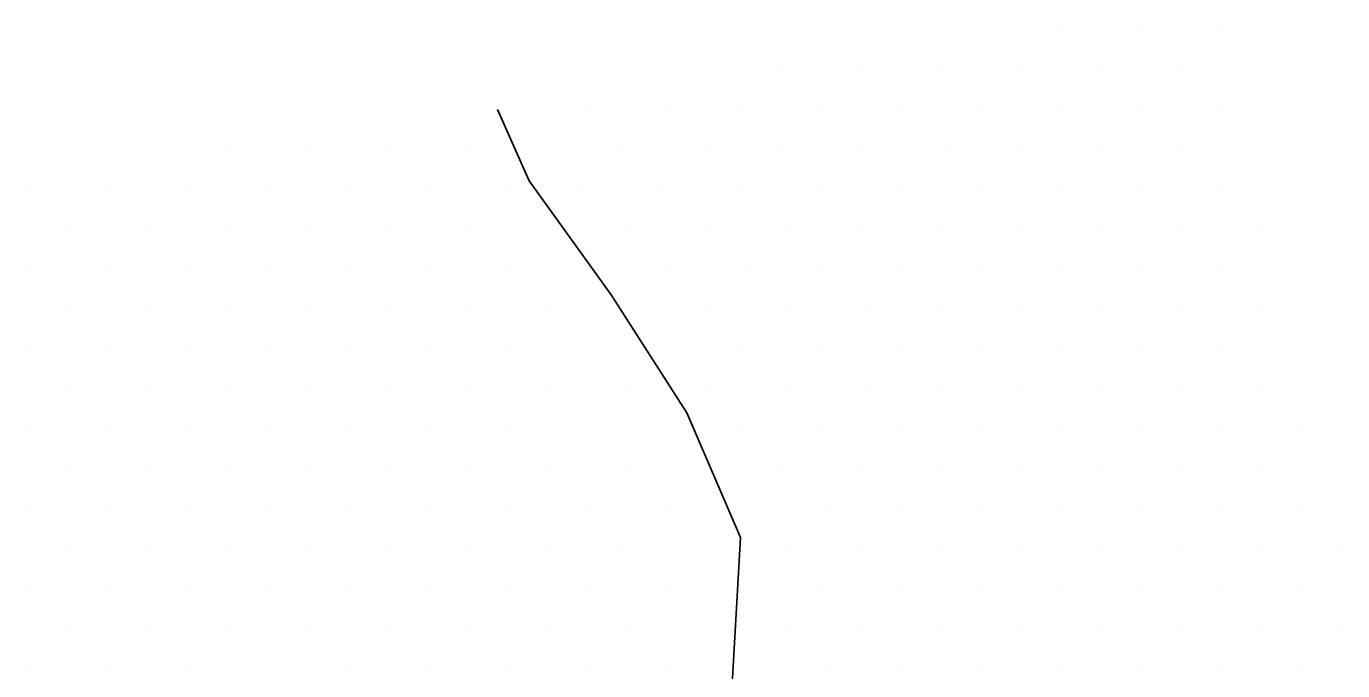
# Model space of a CAD drawing. Extents: x 1602514 to 1609837, y 863887 to 871157.
# Drawn here: x 1605240.8 to 1605474.1, y 869282.2 to 869396.4 of the extents above; entities that cross this region are included whole.
import ezdxf

# ---------------------------------------------------------------- set-up
doc = ezdxf.new("R2010")
doc.units = 0
doc.layers.add('Survey-Flow line', color=7, linetype='Continuous')
doc.layers.add('Survey-Spot dirt', color=7, linetype='Continuous')

msp = doc.modelspace()

# ---------------------------------------------------------------- linework, layer by layer
at = {"layer": 'Survey-Flow line'}
msp.add_lwpolyline([(1605324.27, 869381.67), (1605329.93, 869369.02), (1605344.42, 869348.82), (1605357.88, 869327.89), (1605367.36, 869305.79), (1605365.94, 869280.84), (1605369.3, 869256.34), (1605378.28, 869232.49), (1605381.82, 869207.86), (1605380.74, 869182.56), (1605389.84, 869159.55), (1605390.65, 869133.59), (1605392.23, 869107.9), (1605409.42, 869087.39), (1605410.83, 869063.3), (1605410.86, 869038.21), (1605399.03, 869014.2), (1605388.19, 868990.62), (1605385.38, 868965.82), (1605397.37, 868939.25), (1605404.51, 868913.26), (1605414.87, 868886.89), (1605441.61, 868854.57), (1605472.47, 868823)], dxfattribs=at)
msp.add_lwpolyline([(1605324.27, 869381.67), (1605329.93, 869369.02), (1605344.42, 869348.82), (1605357.88, 869327.89), (1605367.36, 869305.79), (1605365.94, 869280.84), (1605369.3, 869256.34), (1605378.28, 869232.49), (1605381.82, 869207.86), (1605380.74, 869182.56), (1605389.84, 869159.55), (1605390.65, 869133.59), (1605392.23, 869107.9), (1605409.42, 869087.39), (1605410.83, 869063.3), (1605410.86, 869038.21), (1605399.03, 869014.2), (1605388.19, 868990.62), (1605385.38, 868965.82), (1605397.37, 868939.25), (1605404.51, 868913.26), (1605414.87, 868886.89), (1605441.61, 868854.57), (1605472.47, 868823)], dxfattribs=at)
at = {"layer": 'Survey-Spot dirt'}
for p, q in [((1605424.73, 869395.92), (1605424.73, 869395.92)), ((1605424.73, 869395.92), (1605424.73, 869395.92)), ((1605438.68, 869396.04), (1605438.68, 869396.04)), ((1605438.68, 869396.04), (1605438.68, 869396.04)), ((1605452.4, 869396.39), (1605452.4, 869396.39)), ((1605452.4, 869396.39), (1605452.4, 869396.39)), ((1605375.05, 869388.98), (1605375.05, 869388.98)), ((1605375.05, 869388.98), (1605375.05, 869388.98)), ((1605389.13, 869388.97), (1605389.13, 869388.97)), ((1605389.13, 869388.97), (1605389.13, 869388.97)), ((1605403.27, 869389.12), (1605403.27, 869389.12)), ((1605403.27, 869389.12), (1605403.27, 869389.12)), ((1605417.48, 869389.05), (1605417.48, 869389.05)), ((1605417.48, 869389.05), (1605417.48, 869389.05)), ((1605431.62, 869389.12), (1605431.62, 869389.12)), ((1605431.62, 869389.12), (1605431.62, 869389.12)), ((1605445.53, 869389.24), (1605445.53, 869389.24)), ((1605445.53, 869389.24), (1605445.53, 869389.24)), ((1605339.7, 869382.2), (1605339.7, 869382.2)), ((1605339.7, 869382.2), (1605339.7, 869382.2)), ((1605353.89, 869382.09), (1605353.89, 869382.09)), ((1605353.89, 869382.09), (1605353.89, 869382.09)), ((1605367.92, 869382.2), (1605367.92, 869382.2)), ((1605367.92, 869382.2), (1605367.92, 869382.2)), ((1605382.11, 869382.05), (1605382.11, 869382.05)), ((1605382.11, 869382.05), (1605382.11, 869382.05)), ((1605396.19, 869382.17), (1605396.19, 869382.17)), ((1605396.19, 869382.17), (1605396.19, 869382.17)), ((1605410.28, 869381.95), (1605410.28, 869381.95)), ((1605410.28, 869381.95), (1605410.28, 869381.95)), ((1605424.52, 869382.14), (1605424.52, 869382.14)), ((1605424.52, 869382.14), (1605424.52, 869382.14)), ((1605438.56, 869381.95), (1605438.56, 869381.95)), ((1605438.56, 869381.95), (1605438.56, 869381.95)), ((1605452.68, 869382.17), (1605452.68, 869382.17)), ((1605452.68, 869382.17), (1605452.68, 869382.17)), ((1605276.05, 869375.05), (1605276.05, 869375.05)), ((1605276.05, 869375.05), (1605276.05, 869375.05)), ((1605290.46, 869375.09), (1605290.46, 869375.09)), ((1605290.46, 869375.09), (1605290.46, 869375.09)), ((1605304.52, 869375.04), (1605304.52, 869375.04)), ((1605304.52, 869375.04), (1605304.52, 869375.04)), ((1605318.78, 869375.09), (1605318.78, 869375.09)), ((1605318.78, 869375.09), (1605318.78, 869375.09)), ((1605346.55, 869375.17), (1605346.55, 869375.17)), ((1605346.55, 869375.17), (1605346.55, 869375.17)), ((1605360.94, 869375.2), (1605360.94, 869375.2)), ((1605360.94, 869375.2), (1605360.94, 869375.2)), ((1605375.05, 869374.85), (1605375.05, 869374.85)), ((1605375.05, 869374.85), (1605375.05, 869374.85)), ((1605389.14, 869375.02), (1605389.14, 869375.02)), ((1605389.14, 869375.02), (1605389.14, 869375.02)), ((1605403.51, 869375), (1605403.51, 869375)), ((1605403.51, 869375), (1605403.51, 869375)), ((1605417.37, 869375.02), (1605417.37, 869375.02)), ((1605417.37, 869375.02), (1605417.37, 869375.02)), ((1605431.69, 869375), (1605431.69, 869375)), ((1605431.69, 869375), (1605431.69, 869375)), ((1605445.7, 869375.15), (1605445.7, 869375.15)), ((1605445.7, 869375.15), (1605445.7, 869375.15)), ((1605241.04, 869368.16), (1605241.04, 869368.16)), ((1605241.04, 869368.16), (1605241.04, 869368.16)), ((1605255.22, 869367.92), (1605255.22, 869367.92)), ((1605255.22, 869367.92), (1605255.22, 869367.92)), ((1605269.13, 869368), (1605269.13, 869368)), ((1605269.13, 869368), (1605269.13, 869368)), ((1605283.15, 869368.17), (1605283.15, 869368.17)), ((1605283.15, 869368.17), (1605283.15, 869368.17)), ((1605297.41, 869368.13), (1605297.41, 869368.13)), ((1605297.41, 869368.13), (1605297.41, 869368.13)), ((1605311.88, 869368.03), (1605311.88, 869368.03)), ((1605311.88, 869368.03), (1605311.88, 869368.03)), ((1605325.97, 869367.81), (1605325.97, 869367.81)), ((1605325.97, 869367.81), (1605325.97, 869367.81)), ((1605339.62, 869368.13), (1605339.62, 869368.13)), ((1605339.62, 869368.13), (1605339.62, 869368.13)), ((1605353.78, 869367.77), (1605353.78, 869367.77)), ((1605353.78, 869367.77), (1605353.78, 869367.77)), ((1605367.92, 869367.86), (1605367.92, 869367.86)), ((1605367.92, 869367.86), (1605367.92, 869367.86)), ((1605382.08, 869367.93), (1605382.08, 869367.93)), ((1605382.08, 869367.93), (1605382.08, 869367.93)), ((1605396.25, 869368), (1605396.25, 869368)), ((1605396.25, 869368), (1605396.25, 869368)), ((1605410.42, 869368.04), (1605410.42, 869368.04)), ((1605410.42, 869368.04), (1605410.42, 869368.04)), ((1605424.45, 869367.85), (1605424.45, 869367.85)), ((1605424.45, 869367.85), (1605424.45, 869367.85)), ((1605438.65, 869367.91), (1605438.65, 869367.91)), ((1605438.65, 869367.91), (1605438.65, 869367.91)), ((1605452.83, 869367.99), (1605452.83, 869367.99)), ((1605452.83, 869367.99), (1605452.83, 869367.99)), ((1605247.86, 869361.01), (1605247.86, 869361.01)), ((1605247.86, 869361.01), (1605247.86, 869361.01)), ((1605262.04, 869360.76), (1605262.04, 869360.76)), ((1605262.04, 869360.76), (1605262.04, 869360.76)), ((1605276.24, 869360.94), (1605276.24, 869360.94)), ((1605276.24, 869360.94), (1605276.24, 869360.94)), ((1605290.22, 869361.07), (1605290.22, 869361.07)), ((1605290.22, 869361.07), (1605290.22, 869361.07)), ((1605304.52, 869360.99), (1605304.52, 869360.99)), ((1605304.52, 869360.99), (1605304.52, 869360.99)), ((1605318.68, 869360.91), (1605318.68, 869360.91)), ((1605318.68, 869360.91), (1605318.68, 869360.91)), ((1605346.84, 869360.9), (1605346.84, 869360.9)), ((1605346.84, 869360.9), (1605346.84, 869360.9)), ((1605361.03, 869360.87), (1605361.03, 869360.87)), ((1605361.03, 869360.87), (1605361.03, 869360.87)), ((1605375.11, 869360.92), (1605375.11, 869360.92)), ((1605375.11, 869360.92), (1605375.11, 869360.92)), ((1605389.14, 869360.92), (1605389.14, 869360.92)), ((1605389.14, 869360.92), (1605389.14, 869360.92)), ((1605403.34, 869360.92), (1605403.34, 869360.92)), ((1605403.34, 869360.92), (1605403.34, 869360.92)), ((1605417.46, 869360.92), (1605417.46, 869360.92)), ((1605417.46, 869360.92), (1605417.46, 869360.92)), ((1605431.59, 869360.94), (1605431.59, 869360.94)), ((1605431.59, 869360.94), (1605431.59, 869360.94)), ((1605445.66, 869360.9), (1605445.66, 869360.9)), ((1605445.66, 869360.9), (1605445.66, 869360.9)), ((1605459.9, 869360.65), (1605459.9, 869360.65)), ((1605459.9, 869360.65), (1605459.9, 869360.65)), ((1605241.05, 869353.98), (1605241.05, 869353.98)), ((1605241.05, 869353.98), (1605241.05, 869353.98)), ((1605254.89, 869353.8), (1605254.89, 869353.8)), ((1605254.89, 869353.8), (1605254.89, 869353.8)), ((1605269.03, 869353.75), (1605269.03, 869353.75)), ((1605269.03, 869353.75), (1605269.03, 869353.75)), ((1605283.28, 869354.06), (1605283.28, 869354.06)), ((1605283.28, 869354.06), (1605283.28, 869354.06)), ((1605297.38, 869354.11), (1605297.38, 869354.11)), ((1605297.38, 869354.11), (1605297.38, 869354.11)), ((1605311.55, 869354), (1605311.55, 869354)), ((1605311.55, 869354), (1605311.55, 869354)), ((1605325.72, 869353.79), (1605325.72, 869353.79)), ((1605325.72, 869353.79), (1605325.72, 869353.79)), ((1605353.97, 869353.55), (1605353.97, 869353.55)), ((1605353.97, 869353.55), (1605353.97, 869353.55)), ((1605368.23, 869353.59), (1605368.23, 869353.59)), ((1605368.23, 869353.59), (1605368.23, 869353.59)), ((1605382.14, 869353.82), (1605382.14, 869353.82)), ((1605382.14, 869353.82), (1605382.14, 869353.82)), ((1605396.14, 869353.53), (1605396.14, 869353.53)), ((1605396.14, 869353.53), (1605396.14, 869353.53)), ((1605410.42, 869353.95), (1605410.42, 869353.95)), ((1605410.42, 869353.95), (1605410.42, 869353.95)), ((1605424.56, 869353.84), (1605424.56, 869353.84)), ((1605424.56, 869353.84), (1605424.56, 869353.84)), ((1605438.72, 869353.8), (1605438.72, 869353.8)), ((1605438.72, 869353.8), (1605438.72, 869353.8)), ((1605452.89, 869353.67), (1605452.89, 869353.67)), ((1605452.89, 869353.67), (1605452.89, 869353.67)), ((1605247.98, 869346.68), (1605247.98, 869346.68)), ((1605247.98, 869346.68), (1605247.98, 869346.68)), ((1605262.13, 869346.91), (1605262.13, 869346.91)), ((1605262.13, 869346.91), (1605262.13, 869346.91)), ((1605276.31, 869346.59), (1605276.31, 869346.59)), ((1605276.31, 869346.59), (1605276.31, 869346.59)), ((1605290.52, 869346.9), (1605290.52, 869346.9)), ((1605290.52, 869346.9), (1605290.52, 869346.9)), ((1605304.38, 869346.95), (1605304.38, 869346.95)), ((1605304.38, 869346.95), (1605304.38, 869346.95)), ((1605318.65, 869346.59), (1605318.65, 869346.59)), ((1605318.65, 869346.59), (1605318.65, 869346.59)), ((1605332.75, 869346.77), (1605332.75, 869346.77)), ((1605332.75, 869346.77), (1605332.75, 869346.77)), ((1605361.04, 869346.7), (1605361.04, 869346.7)), ((1605361.04, 869346.7), (1605361.04, 869346.7)), ((1605375.13, 869346.73), (1605375.13, 869346.73)), ((1605375.13, 869346.73), (1605375.13, 869346.73)), ((1605389.42, 869346.69), (1605389.42, 869346.69)), ((1605389.42, 869346.69), (1605389.42, 869346.69)), ((1605403.32, 869346.74), (1605403.32, 869346.74)), ((1605403.32, 869346.74), (1605403.32, 869346.74)), ((1605417.38, 869346.62), (1605417.38, 869346.62)), ((1605417.38, 869346.62), (1605417.38, 869346.62)), ((1605431.36, 869346.66), (1605431.36, 869346.66)), ((1605431.36, 869346.66), (1605431.36, 869346.66)), ((1605445.63, 869346.63), (1605445.63, 869346.63)), ((1605445.63, 869346.63), (1605445.63, 869346.63)), ((1605459.98, 869346.89), (1605459.98, 869346.89)), ((1605459.98, 869346.89), (1605459.98, 869346.89)), ((1605240.76, 869339.6), (1605240.76, 869339.6)), ((1605240.76, 869339.6), (1605240.76, 869339.6)), ((1605254.81, 869339.69), (1605254.81, 869339.69)), ((1605254.81, 869339.69), (1605254.81, 869339.69)), ((1605269.25, 869339.57), (1605269.25, 869339.57)), ((1605269.25, 869339.57), (1605269.25, 869339.57)), ((1605283.25, 869339.72), (1605283.25, 869339.72)), ((1605283.25, 869339.72), (1605283.25, 869339.72)), ((1605297.54, 869339.77), (1605297.54, 869339.77)), ((1605297.54, 869339.77), (1605297.54, 869339.77)), ((1605311.6, 869339.81), (1605311.6, 869339.81)), ((1605311.6, 869339.81), (1605311.6, 869339.81)), ((1605325.76, 869339.77), (1605325.76, 869339.77)), ((1605325.76, 869339.77), (1605325.76, 869339.77)), ((1605367.91, 869339.57), (1605367.91, 869339.57)), ((1605367.91, 869339.57), (1605367.91, 869339.57)), ((1605382.01, 869339.73), (1605382.01, 869339.73)), ((1605382.01, 869339.73), (1605382.01, 869339.73)), ((1605396.26, 869339.65), (1605396.26, 869339.65)), ((1605396.26, 869339.65), (1605396.26, 869339.65)), ((1605410.27, 869339.72), (1605410.27, 869339.72)), ((1605410.27, 869339.72), (1605410.27, 869339.72)), ((1605424.53, 869339.61), (1605424.53, 869339.61)), ((1605424.53, 869339.61), (1605424.53, 869339.61)), ((1605438.6, 869339.62), (1605438.6, 869339.62)), ((1605438.6, 869339.62), (1605438.6, 869339.62)), ((1605452.78, 869339.65), (1605452.78, 869339.65)), ((1605452.78, 869339.65), (1605452.78, 869339.65)), ((1605247.93, 869332.7), (1605247.93, 869332.7)), ((1605247.93, 869332.7), (1605247.93, 869332.7)), ((1605262.22, 869332.48), (1605262.22, 869332.48)), ((1605262.22, 869332.48), (1605262.22, 869332.48)), ((1605276.24, 869332.56), (1605276.24, 869332.56)), ((1605276.24, 869332.56), (1605276.24, 869332.56)), ((1605290.38, 869332.62), (1605290.38, 869332.62)), ((1605290.38, 869332.62), (1605290.38, 869332.62)), ((1605304.71, 869332.5), (1605304.71, 869332.5)), ((1605304.71, 869332.5), (1605304.71, 869332.5)), ((1605318.47, 869332.57), (1605318.47, 869332.57)), ((1605318.47, 869332.57), (1605318.47, 869332.57)), ((1605332.68, 869332.69), (1605332.68, 869332.69)), ((1605332.68, 869332.69), (1605332.68, 869332.69)), ((1605347.02, 869332.81), (1605347.02, 869332.81)), ((1605347.02, 869332.81), (1605347.02, 869332.81)), ((1605361, 869332.79), (1605361, 869332.79)), ((1605361, 869332.79), (1605361, 869332.79)), ((1605375.12, 869332.56), (1605375.12, 869332.56)), ((1605375.12, 869332.56), (1605375.12, 869332.56)), ((1605389.33, 869332.56), (1605389.33, 869332.56)), ((1605389.33, 869332.56), (1605389.33, 869332.56)), ((1605403.3, 869332.56), (1605403.3, 869332.56)), ((1605403.3, 869332.56), (1605403.3, 869332.56)), ((1605417.48, 869332.62), (1605417.48, 869332.62)), ((1605417.48, 869332.62), (1605417.48, 869332.62)), ((1605431.55, 869332.47), (1605431.55, 869332.47)), ((1605431.55, 869332.47), (1605431.55, 869332.47)), ((1605445.67, 869332.4), (1605445.67, 869332.4)), ((1605445.67, 869332.4), (1605445.67, 869332.4)), ((1605459.95, 869332.43), (1605459.95, 869332.43)), ((1605459.95, 869332.43), (1605459.95, 869332.43)), ((1605240.97, 869325.46), (1605240.97, 869325.46)), ((1605240.97, 869325.46), (1605240.97, 869325.46)), ((1605255.23, 869325.57), (1605255.23, 869325.57)), ((1605255.23, 869325.57), (1605255.23, 869325.57)), ((1605269.16, 869325.57), (1605269.16, 869325.57)), ((1605269.16, 869325.57), (1605269.16, 869325.57)), ((1605283.19, 869325.59), (1605283.19, 869325.59)), ((1605283.19, 869325.59), (1605283.19, 869325.59)), ((1605297.4, 869325.53), (1605297.4, 869325.53)), ((1605297.4, 869325.53), (1605297.4, 869325.53)), ((1605311.38, 869325.76), (1605311.38, 869325.76)), ((1605311.38, 869325.76), (1605311.38, 869325.76)), ((1605325.61, 869325.57), (1605325.61, 869325.57)), ((1605325.61, 869325.57), (1605325.61, 869325.57)), ((1605367.72, 869325.32), (1605367.72, 869325.32)), ((1605367.72, 869325.32), (1605367.72, 869325.32)), ((1605382.14, 869325.58), (1605382.14, 869325.58)), ((1605382.14, 869325.58), (1605382.14, 869325.58)), ((1605396.25, 869325.6), (1605396.25, 869325.6)), ((1605396.25, 869325.6), (1605396.25, 869325.6)), ((1605410.08, 869325.42), (1605410.08, 869325.42)), ((1605410.08, 869325.42), (1605410.08, 869325.42)), ((1605438.68, 869325.47), (1605438.68, 869325.47)), ((1605438.68, 869325.47), (1605438.68, 869325.47)), ((1605452.75, 869325.57), (1605452.75, 869325.57)), ((1605452.75, 869325.57), (1605452.75, 869325.57)), ((1605466.91, 869325.61), (1605466.91, 869325.61)), ((1605466.91, 869325.61), (1605466.91, 869325.61)), ((1605424.56, 869325.22), (1605424.56, 869325.22)), ((1605424.56, 869325.22), (1605424.56, 869325.22)), ((1605248.02, 869318.38), (1605248.02, 869318.38)), ((1605248.02, 869318.38), (1605248.02, 869318.38)), ((1605262.04, 869318.56), (1605262.04, 869318.56)), ((1605262.04, 869318.56), (1605262.04, 869318.56)), ((1605276.06, 869318.59), (1605276.06, 869318.59)), ((1605276.06, 869318.59), (1605276.06, 869318.59)), ((1605290.4, 869318.45), (1605290.4, 869318.45)), ((1605290.4, 869318.45), (1605290.4, 869318.45)), ((1605304.24, 869318.62), (1605304.24, 869318.62)), ((1605304.24, 869318.62), (1605304.24, 869318.62)), ((1605318.63, 869318.33), (1605318.63, 869318.33)), ((1605318.63, 869318.33), (1605318.63, 869318.33)), ((1605332.77, 869318.43), (1605332.77, 869318.43)), ((1605332.77, 869318.43), (1605332.77, 869318.43)), ((1605346.92, 869318.58), (1605346.92, 869318.58)), ((1605346.92, 869318.58), (1605346.92, 869318.58)), ((1605374.94, 869318.35), (1605374.94, 869318.35)), ((1605374.94, 869318.35), (1605374.94, 869318.35)), ((1605389.16, 869318.65), (1605389.16, 869318.65)), ((1605389.16, 869318.65), (1605389.16, 869318.65)), ((1605403.33, 869318.57), (1605403.33, 869318.57)), ((1605403.33, 869318.57), (1605403.33, 869318.57)), ((1605417.31, 869318.29), (1605417.31, 869318.29)), ((1605417.31, 869318.29), (1605417.31, 869318.29)), ((1605431.59, 869318.46), (1605431.59, 869318.46)), ((1605431.59, 869318.46), (1605431.59, 869318.46)), ((1605445.74, 869318.42), (1605445.74, 869318.42)), ((1605445.74, 869318.42), (1605445.74, 869318.42)), ((1605459.96, 869318.31), (1605459.96, 869318.31)), ((1605459.96, 869318.31), (1605459.96, 869318.31)), ((1605240.77, 869311.57), (1605240.77, 869311.57)), ((1605240.77, 869311.57), (1605240.77, 869311.57)), ((1605254.88, 869311.54), (1605254.88, 869311.54)), ((1605254.88, 869311.54), (1605254.88, 869311.54)), ((1605269.37, 869311.44), (1605269.37, 869311.44)), ((1605269.37, 869311.44), (1605269.37, 869311.44)), ((1605283.51, 869311.38), (1605283.51, 869311.38)), ((1605283.51, 869311.38), (1605283.51, 869311.38)), ((1605297.42, 869311.53), (1605297.42, 869311.53)), ((1605297.42, 869311.53), (1605297.42, 869311.53)), ((1605311.78, 869311.35), (1605311.78, 869311.35)), ((1605311.78, 869311.35), (1605311.78, 869311.35)), ((1605325.72, 869311.57), (1605325.72, 869311.57)), ((1605325.72, 869311.57), (1605325.72, 869311.57)), ((1605339.84, 869311.42), (1605339.84, 869311.42)), ((1605339.84, 869311.42), (1605339.84, 869311.42)), ((1605354.19, 869311.37), (1605354.19, 869311.37)), ((1605354.19, 869311.37), (1605354.19, 869311.37)), ((1605382.21, 869311.33), (1605382.21, 869311.33)), ((1605382.21, 869311.33), (1605382.21, 869311.33)), ((1605395.97, 869311.38), (1605395.97, 869311.38)), ((1605395.97, 869311.38), (1605395.97, 869311.38)), ((1605410.11, 869311.57), (1605410.11, 869311.57)), ((1605410.11, 869311.57), (1605410.11, 869311.57)), ((1605424.41, 869311.28), (1605424.41, 869311.28)), ((1605424.41, 869311.28), (1605424.41, 869311.28)), ((1605438.72, 869311.46), (1605438.72, 869311.46)), ((1605438.72, 869311.46), (1605438.72, 869311.46)), ((1605452.73, 869311.35), (1605452.73, 869311.35)), ((1605452.73, 869311.35), (1605452.73, 869311.35)), ((1605466.97, 869311.17), (1605466.97, 869311.17)), ((1605466.97, 869311.17), (1605466.97, 869311.17)), ((1605262.15, 869304.3), (1605262.15, 869304.3)), ((1605262.15, 869304.3), (1605262.15, 869304.3)), ((1605276.42, 869304.45), (1605276.42, 869304.45)), ((1605276.42, 869304.45), (1605276.42, 869304.45)), ((1605290.43, 869304.52), (1605290.43, 869304.52)), ((1605290.43, 869304.52), (1605290.43, 869304.52)), ((1605304.51, 869304.46), (1605304.51, 869304.46)), ((1605304.51, 869304.46), (1605304.51, 869304.46)), ((1605318.55, 869304.29), (1605318.55, 869304.29)), ((1605318.55, 869304.29), (1605318.55, 869304.29)), ((1605332.71, 869304.52), (1605332.71, 869304.52)), ((1605332.71, 869304.52), (1605332.71, 869304.52)), ((1605346.7, 869304.48), (1605346.7, 869304.48)), ((1605346.7, 869304.48), (1605346.7, 869304.48)), ((1605389.18, 869304.45), (1605389.18, 869304.45)), ((1605389.18, 869304.45), (1605389.18, 869304.45)), ((1605403.38, 869304.37), (1605403.38, 869304.37)), ((1605403.38, 869304.37), (1605403.38, 869304.37)), ((1605417.43, 869304.39), (1605417.43, 869304.39)), ((1605417.43, 869304.39), (1605417.43, 869304.39)), ((1605431.59, 869304.46), (1605431.59, 869304.46)), ((1605431.59, 869304.46), (1605431.59, 869304.46)), ((1605247.99, 869304.12), (1605247.99, 869304.12)), ((1605247.99, 869304.12), (1605247.99, 869304.12)), ((1605375.2, 869304.25), (1605375.2, 869304.25)), ((1605375.2, 869304.25), (1605375.2, 869304.25)), ((1605445.69, 869304.22), (1605445.69, 869304.22)), ((1605445.69, 869304.22), (1605445.69, 869304.22)), ((1605460.02, 869304.18), (1605460.02, 869304.18)), ((1605460.02, 869304.18), (1605460.02, 869304.18)), ((1605474.14, 869304.22), (1605474.14, 869304.22)), ((1605474.14, 869304.22), (1605474.14, 869304.22)), ((1605240.8, 869297.38), (1605240.8, 869297.38)), ((1605240.8, 869297.38), (1605240.8, 869297.38)), ((1605269.24, 869297.34), (1605269.24, 869297.34)), ((1605269.24, 869297.34), (1605269.24, 869297.34)), ((1605283.31, 869297.42), (1605283.31, 869297.42)), ((1605283.31, 869297.42), (1605283.31, 869297.42)), ((1605311.77, 869297.29), (1605311.77, 869297.29)), ((1605311.77, 869297.29), (1605311.77, 869297.29)), ((1605325.65, 869297.38), (1605325.65, 869297.38)), ((1605325.65, 869297.38), (1605325.65, 869297.38)), ((1605339.98, 869297.37), (1605339.98, 869297.37)), ((1605339.98, 869297.37), (1605339.98, 869297.37)), ((1605354.15, 869297.29), (1605354.15, 869297.29)), ((1605354.15, 869297.29), (1605354.15, 869297.29)), ((1605381.99, 869297.28), (1605381.99, 869297.28)), ((1605381.99, 869297.28), (1605381.99, 869297.28)), ((1605410.42, 869297.38), (1605410.42, 869297.38)), ((1605410.42, 869297.38), (1605410.42, 869297.38)), ((1605452.75, 869297.32), (1605452.75, 869297.32)), ((1605452.75, 869297.32), (1605452.75, 869297.32)), ((1605466.98, 869297.43), (1605466.98, 869297.43)), ((1605466.98, 869297.43), (1605466.98, 869297.43)), ((1605254.95, 869297.23), (1605254.95, 869297.23)), ((1605254.95, 869297.23), (1605254.95, 869297.23)), ((1605297.33, 869297.26), (1605297.33, 869297.26)), ((1605297.33, 869297.26), (1605297.33, 869297.26)), ((1605396.32, 869296.91), (1605396.32, 869296.91)), ((1605396.32, 869296.91), (1605396.32, 869296.91)), ((1605424.6, 869297.08), (1605424.6, 869297.08)), ((1605424.6, 869297.08), (1605424.6, 869297.08)), ((1605438.59, 869297.1), (1605438.59, 869297.1)), ((1605438.59, 869297.1), (1605438.59, 869297.1)), ((1605276.21, 869290.28), (1605276.21, 869290.28)), ((1605276.21, 869290.28), (1605276.21, 869290.28)), ((1605332.76, 869290.32), (1605332.76, 869290.32)), ((1605332.76, 869290.32), (1605332.76, 869290.32)), ((1605248.08, 869290.26), (1605248.08, 869290.26)), ((1605248.08, 869290.26), (1605248.08, 869290.26)), ((1605262.04, 869290.27), (1605262.04, 869290.27)), ((1605262.04, 869290.27), (1605262.04, 869290.27)), ((1605290.25, 869290.11), (1605290.25, 869290.11)), ((1605290.25, 869290.11), (1605290.25, 869290.11)), ((1605304.42, 869290.26), (1605304.42, 869290.26)), ((1605304.42, 869290.26), (1605304.42, 869290.26)), ((1605318.75, 869290.19), (1605318.75, 869290.19)), ((1605318.75, 869290.19), (1605318.75, 869290.19)), ((1605346.85, 869290.08), (1605346.85, 869290.08)), ((1605346.85, 869290.08), (1605346.85, 869290.08)), ((1605375.14, 869290.21), (1605375.14, 869290.21)), ((1605375.14, 869290.21), (1605375.14, 869290.21)), ((1605389.27, 869290.08), (1605389.27, 869290.08)), ((1605389.27, 869290.08), (1605389.27, 869290.08)), ((1605403.29, 869289.93), (1605403.29, 869289.93)), ((1605403.29, 869289.93), (1605403.29, 869289.93)), ((1605417.47, 869290.25), (1605417.47, 869290.25)), ((1605417.47, 869290.25), (1605417.47, 869290.25)), ((1605431.47, 869290.13), (1605431.47, 869290.13)), ((1605431.47, 869290.13), (1605431.47, 869290.13)), ((1605445.75, 869290), (1605445.75, 869290)), ((1605445.75, 869290), (1605445.75, 869290)), ((1605459.94, 869290.25), (1605459.94, 869290.25)), ((1605459.94, 869290.25), (1605459.94, 869290.25)), ((1605473.94, 869290.17), (1605473.94, 869290.17)), ((1605473.94, 869290.17), (1605473.94, 869290.17)), ((1605240.76, 869283.16), (1605240.76, 869283.16)), ((1605240.76, 869283.16), (1605240.76, 869283.16)), ((1605255.17, 869283.11), (1605255.17, 869283.11)), ((1605255.17, 869283.11), (1605255.17, 869283.11)), ((1605269.1, 869283.04), (1605269.1, 869283.04)), ((1605269.1, 869283.04), (1605269.1, 869283.04)), ((1605297.35, 869283.14), (1605297.35, 869283.14)), ((1605297.35, 869283.14), (1605297.35, 869283.14)), ((1605311.55, 869283.18), (1605311.55, 869283.18)), ((1605311.55, 869283.18), (1605311.55, 869283.18)), ((1605325.77, 869283.12), (1605325.77, 869283.12)), ((1605325.77, 869283.12), (1605325.77, 869283.12)), ((1605339.9, 869282.96), (1605339.9, 869282.96)), ((1605339.9, 869282.96), (1605339.9, 869282.96)), ((1605354.17, 869283.05), (1605354.17, 869283.05)), ((1605354.17, 869283.05), (1605354.17, 869283.05)), ((1605382.35, 869283.04), (1605382.35, 869283.04)), ((1605382.35, 869283.04), (1605382.35, 869283.04)), ((1605396.27, 869283.15), (1605396.27, 869283.15)), ((1605396.27, 869283.15), (1605396.27, 869283.15)), ((1605410.52, 869283.03), (1605410.52, 869283.03)), ((1605410.52, 869283.03), (1605410.52, 869283.03)), ((1605424.66, 869283.03), (1605424.66, 869283.03)), ((1605424.66, 869283.03), (1605424.66, 869283.03)), ((1605438.55, 869283.13), (1605438.55, 869283.13)), ((1605438.55, 869283.13), (1605438.55, 869283.13)), ((1605452.71, 869283.11), (1605452.71, 869283.11)), ((1605452.71, 869283.11), (1605452.71, 869283.11)), ((1605466.84, 869283.15), (1605466.84, 869283.15)), ((1605466.84, 869283.15), (1605466.84, 869283.15))]:
    msp.add_line(p, q, dxfattribs=at)

doc.saveas('drawing.dxf')
